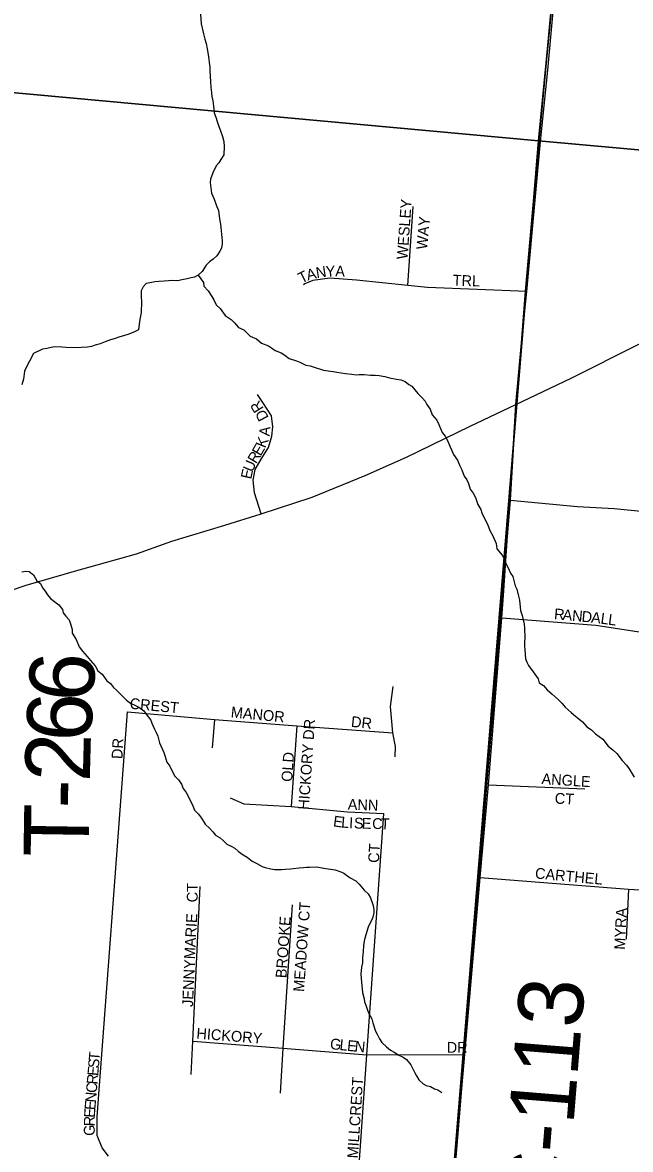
# Model space of a CAD drawing. Extents: x 1310247 to 1552180, y 377264 to 706493.
# Drawn here: x 1408112 to 1410917, y 518423 to 523625 of the extents above; entities that cross this region are included whole.
import ezdxf

# ---------------------------------------------------------------- set-up
doc = ezdxf.new("R2010")
doc.units = 0
for name, color, linetype in [('GM_X_County_Road', 7, 'Continuous'), ('GM_X_County_Road_Text', 7, 'Continuous'), ('GM_X_Minor_River', 7, 'Continuous'), ('GM_X_Section', 7, 'Continuous'), ('GM_X_State_Route', 7, 'Continuous'), ('GM_X_Township', 7, 'Continuous'), ('GM_X_Township_Road_Text', 7, 'Continuous'), ('GM_X_Township_Subdivision', 7, 'Continuous'), ('GM_X_Township_Subdivision_Text', 7, 'Continuous')]:
    doc.layers.add(name, color=color, linetype=linetype)

msp = doc.modelspace()

# ---------------------------------------------------------------- linework, layer by layer
at = {"layer": 'GM_X_County_Road'}
for points in [[(1410439.1, 522383.3), (1410502.5, 523076.1), (1410535.7, 523405.4), (1410585.2, 523948.2), (1410616.1, 524303.1), (1410643.1, 524646.1), (1410655.8, 524822.6)], [(1410417.2, 522174.6), (1410439.1, 522383.3)], [(1410388, 521861.1), (1410414.3, 522146.9), (1410417.2, 522174.6)], [(1410359.5, 521394.5), (1410361.3, 521419.3), (1410388, 521861.1)], [(1410330.4, 520980.1), (1410359.5, 521394.5)], [(1409692.9, 513021.2), (1409752.7, 513800.3), (1409782.1, 514287), (1409850.1, 515057.7), (1409861.4, 515222.7), (1409874.5, 515368.4), (1409948.4, 516314.6), (1410071.8, 517802.6), (1410116, 518442), (1410153, 518860.8), (1410223.4, 519678.6), (1410262, 520106.4), (1410323.1, 520876.5), (1410330.4, 520980.1)]]:
    msp.add_lwpolyline(points, dxfattribs=at)
at = {"layer": 'GM_X_Minor_River'}
for points in [[(1408931.7, 523685.1), (1408936.5, 523618.8), (1408947.6, 523572.4), (1408953.2, 523548.2), (1408958.8, 523528), (1408964.3, 523503.8), (1408967.8, 523477.7), (1408971.4, 523455.5), (1408973.1, 523439.4), (1408976.7, 523419.3), (1408976.4, 523405.2), (1408977.8, 523375.1), (1408979.4, 523353), (1408980.9, 523324.9), (1408984.4, 523300.7), (1408986.1, 523282.6), (1408989.7, 523262.5), (1408993.2, 523238.4), (1408995, 523224.3), (1408996.7, 523208.2), (1409004.3, 523188), (1409009.9, 523167.8), (1409015.6, 523149.6)], [(1409015.6, 523149.6), (1409023.2, 523129.4), (1409034.6, 523099.1), (1409040.2, 523074.9), (1409041.8, 523052.8), (1409041, 523014.6), (1409026.6, 522992.9), (1409018.2, 522977), (1409005.9, 522963.2), (1408989.3, 522931.4), (1408978.7, 522901.5), (1408978.3, 522885.5), (1408983.4, 522837.2), (1408996.9, 522808.9), (1409006.3, 522778.6), (1409015.9, 522756.3), (1409019.4, 522730.1), (1409023, 522710), (1409024.7, 522693.9), (1409028.2, 522663.8), (1409029.8, 522647.7), (1409033.3, 522617.5), (1409033, 522603.5), (1409030.6, 522583.4), (1409022.3, 522569.5), (1409007.8, 522547.8), (1408991.5, 522532), (1408975.2, 522520.3), (1408958.9, 522504.6), (1408940.3, 522474.9), (1408921.9, 522459.2), (1408905.7, 522449.5), (1408889.6, 522445.8), (1408871.5, 522442.2), (1408847.3, 522436.6), (1408829.2, 522433), (1408803.1, 522433.5), (1408785, 522431.9), (1408765, 522430.3), (1408740.9, 522428.8), (1408722.8, 522427.1), (1408708.7, 522425.4), (1408682.5, 522419.9), (1408668.2, 522404.1), (1408659.8, 522386.2), (1408659.3, 522360.2), (1408660.9, 522336.1), (1408659.9, 522285.9), (1408653.2, 522254), (1408650.8, 522231.9), (1408646.3, 522205.9), (1408628.1, 522196.3), (1408601.8, 522186.8), (1408577.6, 522179.2), (1408561.4, 522173.5), (1408535.2, 522164), (1408517.1, 522160.4), (1408492.8, 522150.8), (1408470.6, 522141.2), (1408446.4, 522135.7), (1408430.3, 522130), (1408412.1, 522126.4), (1408382, 522125), (1408353.9, 522123.5), (1408313.9, 522124.4), (1408293.8, 522126.8), (1408257.8, 522127.5), (1408223.6, 522120.2), (1408203.4, 522116.6), (1408162.9, 522097.3), (1408144.2, 522061.6), (1408129.7, 522035.8), (1408121.3, 522015.9), (1408116.5, 521977.8), (1408108, 521951.9)], [(1408921.9, 522459.2), (1408947.3, 522424.6), (1408949, 522408.5), (1408968.6, 522386), (1408986.1, 522359.6), (1408993.9, 522345.4), (1409005.4, 522321.1), (1409023.2, 522304.7), (1409046.6, 522272.1), (1409074.3, 522253.5), (1409090.1, 522239.1), (1409107.7, 522216.7), (1409133.5, 522206.1), (1409163, 522177.4), (1409190.9, 522164.8), (1409214.5, 522144.3), (1409246.4, 522131.6), (1409260.2, 522123.3), (1409278, 522110.9), (1409305.9, 522100.3), (1409321.7, 522090), (1409341.5, 522073.5), (1409375.3, 522062.8), (1409391.3, 522056.5), (1409419.1, 522043.8), (1409439, 522039.4), (1409453, 522035.1), (1409500.8, 522020.1), (1409532.8, 522015.5), (1409546.8, 522013.2), (1409562.8, 522010.8), (1409602.8, 522004), (1409630.8, 522001.4), (1409650.8, 521999), (1409664.9, 522000.8), (1409688.9, 522000.3), (1409716.9, 521997.7), (1409739, 521997.3), (1409757, 521994.9), (1409783, 521990.3), (1409804.9, 521983.9), (1409836.9, 521979.2), (1409856.8, 521974.8), (1409876.8, 521968.4), (1409894.5, 521954), (1409908.4, 521945.7), (1409935.8, 521913), (1409957.5, 521890.5), (1409969.2, 521876.2), (1409977, 521862), (1409992.6, 521839.6), (1410002.1, 521813.4), (1410023.7, 521788.8), (1410033.3, 521768.6), (1410048.6, 521732.2), (1410062.3, 521715.8), (1410070.1, 521701.6), (1410075.8, 521687.5), (1410100.8, 521630.8), (1410118.3, 521604.3), (1410129.8, 521578), (1410139.5, 521559.8), (1410149, 521531.5), (1410162.6, 521513.2), (1410170.3, 521497), (1410177.8, 521470.7), (1410191.5, 521452.4), (1410201.2, 521432.1), (1410212.6, 521399.8), (1410226.2, 521377.4), (1410231.9, 521361.3), (1410241.4, 521339), (1410256.9, 521308.6), (1410268.4, 521280.3), (1410281.9, 521255.9), (1410297.3, 521219.5), (1410300.8, 521195.3), (1410324.3, 521166.8), (1410332, 521150.6), (1410343.5, 521124.3), (1410353.2, 521108), (1410362.8, 521083.7), (1410374.5, 521067.5), (1410385.7, 521025.1), (1410393.4, 521008.9), (1410400.8, 520976.6), (1410404.4, 520958.5), (1410409.5, 520910.2), (1410417.1, 520888), (1410426.3, 520847.7), (1410428, 520829.6), (1410427.7, 520813.6), (1410429.4, 520799.5), (1410428.4, 520749.3), (1410430, 520727.2), (1410433.2, 520687), (1410439, 520672.9), (1410446.7, 520656.7), (1410468.2, 520628.1), (1410491.6, 520595.6), (1410495.2, 520577.4)], [(1408109.2, 521089.1), (1408127.3, 521092.8), (1408143.3, 521090.4), (1408163.1, 521076), (1408178.5, 521047.6), (1408194.3, 521035.2), (1408204, 521015), (1408215.7, 521000.7), (1408227.4, 520982.4), (1408241.1, 520966.1), (1408278.7, 520937.2), (1408296.3, 520914.8), (1408300, 520900.7), (1408311.7, 520884.4), (1408327.4, 520868), (1408333.1, 520849.8), (1408340.6, 520823.6), (1408340.2, 520805.6), (1408359.7, 520777.1), (1408373.1, 520742.7), (1408388.7, 520722.3), (1408410.3, 520697.8), (1408426, 520679.4), (1408447.6, 520654.9), (1408459.2, 520632.6), (1408478.9, 520616.1), (1408500.4, 520585.6), (1408518.2, 520573.2), (1408531.8, 520554.9), (1408545.6, 520542.6), (1408573.2, 520515.9), (1408590.9, 520497.5), (1408610.6, 520483.1), (1408632.5, 520472.6), (1408648.4, 520464.3), (1408672.1, 520447.7), (1408687.7, 520425.3), (1408703.4, 520405), (1408709.1, 520390.8), (1408720.6, 520362.5), (1408730.2, 520344.2), (1408736, 520330.1), (1408743.4, 520299.8), (1408764.6, 520255.2), (1408768.3, 520241.1), (1408777.8, 520210.8), (1408791.4, 520192.5), (1408812.6, 520147.9), (1408832.3, 520129.5), (1408845.9, 520109.1), (1408853.6, 520088.9), (1408867.3, 520070.6), (1408880.8, 520044.2), (1408898.1, 520009.8), (1408905.8, 519989.5), (1408923.5, 519971.1), (1408937.1, 519952.8), (1408954.6, 519924.4), (1408976.3, 519903.9), (1408990, 519889.5), (1409001.7, 519873.2), (1409023.6, 519860.8), (1409037.3, 519848.5), (1409055.1, 519832), (1409075, 519823.6), (1409090.8, 519813.3), (1409108.6, 519798.9), (1409130.3, 519782.4), (1409148.1, 519772), (1409171.8, 519753.4), (1409193.7, 519743), (1409217.5, 519728.4), (1409231.4, 519724.1), (1409257.3, 519717.6), (1409275.3, 519715.2), (1409307.4, 519714.6), (1409325.5, 519716.2), (1409347.6, 519717.8), (1409361.7, 519719.5), (1409387.8, 519723), (1409407.9, 519724.6)], [(1410495.2, 520577.4), (1410515.1, 520565), (1410532.7, 520544.6), (1410556.4, 520524), (1410582, 520501.5), (1410599.7, 520483), (1410615.4, 520464.7), (1410642.9, 520440), (1410662.7, 520423.6), (1410678.5, 520411.2), (1410696.2, 520396.8), (1410715.9, 520374.3), (1410737.6, 520359.9), (1410755.3, 520341.5), (1410773.1, 520329), (1410788.9, 520316.7), (1410814.3, 520284.1), (1410836.1, 520267.6), (1410853.8, 520251.2), (1410879.2, 520218.5), (1410898.8, 520196.1), (1410910.6, 520179.8), (1410933.9, 520141.2)], [(1409407.9, 519724.6), (1409421.9, 519726.3), (1409436, 519726), (1409468.1, 519727.4), (1409512.1, 519720.5), (1409554, 519713.6), (1409579.9, 519705.1), (1409593.8, 519698.8), (1409623.5, 519676.1), (1409649.3, 519663.5), (1409665, 519647.2), (1409688.6, 519620.6), (1409706.2, 519602.2), (1409717.9, 519583.9), (1409729.3, 519549.6), (1409732.9, 519529.4), (1409732.6, 519515.4), (1409728.2, 519495.4), (1409721.9, 519479.5), (1409713.6, 519463.6), (1409707.3, 519449.7), (1409696.5, 519413.8), (1409690.1, 519391.9), (1409685.6, 519365.9), (1409683, 519335.8), (1409680.4, 519307.8), (1409680, 519283.7), (1409675.6, 519263.7), (1409672.9, 519231.7), (1409676.2, 519193.5), (1409677.9, 519179.4), (1409681.3, 519147.2), (1409688.8, 519119), (1409690.5, 519104.9), (1409696.2, 519088.8), (1409701.9, 519070.6), (1409707.6, 519054.4), (1409723, 519026), (1409728.7, 519007.9), (1409740, 518969.5), (1409747.7, 518955.3), (1409759.3, 518933), (1409769, 518916.8), (1409790.7, 518896.3), (1409810.5, 518881.8), (1409826.3, 518871.5), (1409848.1, 518859), (1409867.9, 518848.5), (1409883.8, 518838.2), (1409903.4, 518813.7), (1409922.7, 518777.2), (1409930.4, 518763), (1409940.1, 518744.8), (1409959.8, 518726.3), (1409973.7, 518718), (1409993.6, 518713.6), (1410013.5, 518703.1), (1410027.4, 518698.9), (1410047.2, 518686.4)]]:
    msp.add_lwpolyline(points, dxfattribs=at)
at = {"layer": 'GM_X_Section'}
for points in [[(1410860.4, 526820.4), (1410492.1, 523078.2), (1405478, 523537.9)], [(1415813.6, 522598), (1410492.1, 523078.2), (1410860.4, 526820.4)]]:
    msp.add_lwpolyline(points, dxfattribs=at)
for points in [[(1405478, 523537.9), (1410492.1, 523078.2), (1410056.3, 517779.6), (1405004.4, 518248.1)], [(1410492.1, 523078.2), (1415813.6, 522598), (1415408.4, 517324.7), (1410056.3, 517779.6)]]:
    msp.add_lwpolyline(points, close=True, dxfattribs=at)
at = {"layer": 'GM_X_State_Route'}
for points in [[(1410388, 521861.1), (1410643.9, 521982.9), (1410952.3, 522139.1), (1411212.6, 522263.3), (1411326.2, 522316)], [(1408417.1, 521110.6), (1408637.4, 521172.6), (1408800.3, 521231.3), (1409044.6, 521304.8), (1409213.6, 521356.4), (1409447.7, 521434.3), (1409693.4, 521534.4), (1409883, 521618.5), (1410176.7, 521761.3), (1410388, 521861.1)], [(1405145.4, 520067.9), (1405306.5, 520113.9), (1405544.2, 520183.3), (1405856.6, 520274.1), (1406166.3, 520374.3), (1406478.7, 520470.4), (1406677.6, 520533), (1407044.7, 520653.3), (1407236.9, 520717.4), (1407477.3, 520805.5), (1407883.1, 520944.3), (1408128.7, 521027.1), (1408362.4, 521095.2), (1408417.1, 521110.6)]]:
    msp.add_lwpolyline(points, dxfattribs=at)
at = {"layer": 'GM_X_Township'}
for points in [[(1410088.6, 518108.2), (1410116, 518442), (1410150, 518854.1), (1410217.9, 519679), (1410228.4, 519806.1), (1410253.9, 520116.1), (1410316.9, 520881.1), (1410361.2, 521419.3), (1410388, 521861.1), (1410414.3, 522146.9), (1410433.2, 522384.2), (1410494, 523075.5), (1410524.8, 523404.4), (1410575.3, 523950.1)], [(1410575.3, 523950.1), (1410524.8, 523404.4), (1410494, 523075.5), (1410433.2, 522384.2), (1410414.3, 522146.9), (1410388, 521861.1), (1410361.2, 521419.3), (1410316.9, 520881.1), (1410253.9, 520116.1), (1410228.4, 519806.1), (1410217.9, 519679), (1410150, 518854.1), (1410116, 518442), (1410088.6, 518108.2)]]:
    msp.add_lwpolyline(points, dxfattribs=at)
at = {"layer": 'GM_X_Township_Subdivision'}
for points in [[(1409889.2, 522411.1), (1409913.7, 522775.5)], [(1410439.1, 522383.3), (1409980.6, 522401.4), (1409889.2, 522411.1), (1409653.6, 522436.2), (1409529.1, 522444.9), (1409452, 522433.2), (1409414.4, 522418), (1409408.7, 522413.8)], [(1409213.6, 521356.4), (1409182.8, 521453.9), (1409176.4, 521512.5), (1409186, 521561.6), (1409213.7, 521608.5), (1409246.8, 521662.9), (1409262.8, 521715.1), (1409267, 521757.8), (1409260.6, 521810), (1409221.2, 521870.8), (1409195.6, 521907.1)], [(1410361.3, 521419.3), (1410671.9, 521390.2), (1410841.5, 521380.8), (1410981.7, 521367.5), (1411111.2, 521376.8), (1411272.7, 521431.6), (1411347.5, 521432.9), (1411553, 521414.2), (1411685.2, 521412.9), (1411776, 521439.6), (1411838.7, 521513)], [(1410323.1, 520876.5), (1410757.6, 520843), (1410967.4, 520811.1), (1411931.1, 520730.8), (1412618.6, 520669.5), (1412827, 520660.6)], [(1409831.8, 520235.6), (1409832.9, 520283.1), (1409820.8, 520346), (1409809.6, 520467.6), (1409822.5, 520559.8)], [(1408508.5, 518391.4), (1408480, 518430.5), (1408456, 518487.8), (1408456.2, 518574.7), (1408535, 519618.3), (1408596.2, 520443.3)], [(1408596.2, 520443.3), (1408997.2, 520407.5), (1409377.3, 520379.1), (1409820.8, 520346)], [(1408997.2, 520407.5), (1408987.5, 520276.3)], [(1409377.3, 520379.1), (1409351.9, 520006)], [(1410262, 520106.4), (1410706.4, 520087.4)], [(1409069.7, 520045.7), (1409133.5, 520018.4), (1409351.9, 520006), (1409610.7, 519980.7), (1409778.7, 519973.3)], [(1409659.1, 518262.7), (1409700.9, 518860.1), (1409778.7, 519973.3)], [(1410223.4, 519678.6), (1410908.1, 519624.3), (1411319, 519599.9), (1411509.4, 519583.1), (1411654.7, 519565.4)], [(1408889.8, 518769.4), (1408897.1, 518922.1), (1408931.3, 519637.4)], [(1410908.1, 519624.3), (1410896.6, 519394)], [(1409355.3, 519551.4), (1409313.5, 518890), (1409300.4, 518683.5)], [(1408897.1, 518922.1), (1409313.5, 518890), (1409700.9, 518860.1), (1410153, 518860.8)]]:
    msp.add_lwpolyline(points, dxfattribs=at)

# ---------------------------------------------------------------- texts
at = {"layer": 'GM_X_County_Road_Text'}
msp.add_text('C-113', height=300, rotation=85.3771, dxfattribs=at).set_placement((1410619.7, 518112))
at = {"layer": 'GM_X_Township_Road_Text'}
for s, rotation, p in [('6', 86.3285, (1408436.4, 520484.1)), ('6', 87.0193, (1408426.8, 520300.5)), ('2', 88.4802, (1408422, 520117.8)), ('-', 88.9579, (1408419.8, 519995.3)), ('T', 89.0914, (1408416.2, 519771.1))]:
    msp.add_text(s, height=300, rotation=rotation, dxfattribs=at).set_placement(p)
at = {"layer": 'GM_X_Township_Subdivision_Text'}
for s, rotation, p in [('WESLEY', 85.9147, (1409888.2, 522529.9)), ('WAY', 84.8053, (1409978.3, 522575.1)), ('N', 9.1533, (1409469.4, 522444.4)), ('Y', 2.4924, (1409511.3, 522451.2)), ('A', 358.12, (1409554.3, 522453.1)), ('T', 26.8766, (1409399.2, 522418.9)), ('A', 14.243, (1409427.9, 522433.8)), ('TRL', 357.7985, (1410095.9, 522410.9)), ('R', 122.0084, (1409226.7, 521843.6)), ('D', 117.4236, (1409249.1, 521800.8)), ('A', 84.6656, (1409251.8, 521713.6)), ('E', 60.1027, (1409210.6, 521620.2)), ('K', 67.7759, (1409231.4, 521657.3)), ('R', 58.5532, (1409189.2, 521585.1)), ('E', 77.5275, (1409166.6, 521514.1)), ('U', 67.7887, (1409173.5, 521546.3)), ('R', 354.7957, (1410562.8, 520870.9)), ('A', 354.769, (1410602.2, 520867.3)), ('N', 354.784, (1410646.1, 520863.3)), ('D', 354.784, (1410689.9, 520859.3)), ('A', 353.6043, (1410733.4, 520855.3)), ('L', 352.3007, (1410776.8, 520850.4)), ('L', 352.2447, (1410811.7, 520845.7)), ('CREST', 354.6832, (1408604.8, 520457.4)), ('MANOR', 354.472, (1409071.3, 520417.8)), ('DR', 353.994, (1409625.7, 520373.8)), ('HICKORY DR', 86.0088, (1409432.8, 519989.5)), ('DR', 86.9884, (1408572.6, 520224.2)), ('OLD', 86.0569, (1409355.8, 520118.7)), ('ANGLE', 356.266, (1410505.4, 520109.9)), ('CT', 356.8097, (1410566.5, 520019.6)), ('ANN', 358.1534, (1409611.9, 519991.1)), ('E', 351.9143, (1409542.9, 519914.7)), ('L', 354.9344, (1409580.6, 519909.4)), ('I', 357.2138, (1409617.8, 519906.2)), ('S', 357.813, (1409640.4, 519905.1)), ('E', 358.6312, (1409676.3, 519903.7)), ('C', 358.7646, (1409724.8, 519902.6)), ('T', 358.7431, (1409764.4, 519901.7)), ('CT', 86.8222, (1409756.2, 519744.6)), ('CARTHEL', 354.6472, (1410474.8, 519674.2)), ('CT', 90, (1408920.2, 519563.7)), ('MEADOW CT', 85.9632, (1409410.8, 519149.1)), ('MYRA', 87.2726, (1410891.5, 519344.1)), ('MARIE', 86.8776, (1408907, 519300.2)), ('BROOKE', 85.9861, (1409329.4, 519212.3)), ('JENNY', 87.399, (1408898.2, 519080.1)), ('HICKORY', 355.4647, (1408912.7, 518935)), ('G', 354.1981, (1409528.9, 518886.6)), ('L', 354.1712, (1409572.7, 518882.2)), ('E', 354.1977, (1409607.7, 518878.6)), ('N', 354.4006, (1409643, 518875)), ('DR', 0, (1410069.2, 518869.1)), ('T', 85.17, (1408466.7, 518831.3)), ('S', 85.1728, (1408463.7, 518796.2)), ('R', 85.1617, (1408457.4, 518721.7)), ('E', 85.17, (1408460.8, 518761.1)), ('MILLCREST', 86.2853, (1409659.4, 518380.7)), ('C', 85.1681, (1408454.1, 518682.2)), ('N', 85.1637, (1408450.4, 518638.4)), ('E', 86.5822, (1408445.4, 518568.5)), ('E', 85.2681, (1408447.5, 518603.3)), ('R', 89.405, (1408445, 518529.5)), ('G', 89.9235, (1408445, 518485.7))]:
    msp.add_text(s, height=50, rotation=rotation, dxfattribs=at).set_placement(p)

doc.saveas('drawing.dxf')
